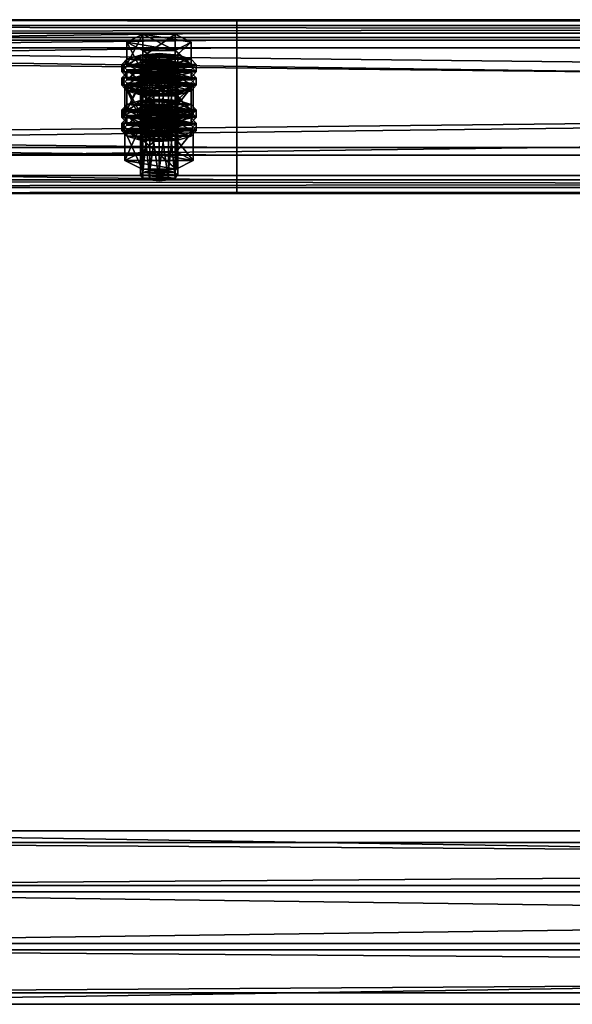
# Model space of a CAD drawing. Header units: millimetres. Extents: x 60485 to 71303, y 100 to 16900.
# Tile 264 of 656: x 66030 to 66208, y 6772 to 7089. Entities that reach past the tile are written whole.
import ezdxf

# ---------------------------------------------------------------- set-up
doc = ezdxf.new("R2010")
doc.units = ezdxf.units.MM
for name, color, linetype in [('13', 7, 'Continuous'), ('4', 7, 'Continuous'), ('9', 7, 'Continuous')]:
    doc.layers.add(name, color=color, linetype=linetype)

msp = doc.modelspace()

# ---------------------------------------------------------------- meshes
at = {"layer": '13', "color": 7}
mesh = msp.add_polyface(dxfattribs=at)
corners = [(66072, 7055.15, 5164.03), (66075, 7076.43, 5169.7), (66072, 7076.19, 5170.47), (66072, 7073.15, 5180.41), (66078, 7073.15, 5180.41), (66075, 7072.92, 5181.17), (66069.8, 7073.79, 5178.31), (66069, 7074.67, 5175.44), (66081, 7074.67, 5175.44), (66069.8, 7075.55, 5172.57), (66078, 7076.19, 5170.47), (66064.61, 7074.67, 5175.44), (66069.8, 7077.3, 5166.83), (66069.8, 7084.47, 5169.02), (66064.61, 7081.84, 5177.63), (66080.2, 7084.47, 5169.02), (66080.2, 7072.04, 5184.04), (66069.8, 7072.04, 5184.04), (66069.8, 7079.21, 5186.24), (66080.2, 7079.21, 5186.24), (66063, 7072.28, 5174.71), (66064.61, 7074.03, 5168.97), (66064.61, 7076.43, 5169.7), (66063, 7074.67, 5175.44), (66069, 7075.32, 5164.77), (66069, 7077.71, 5165.5), (66075, 7075.79, 5163.23), (66075, 7078.18, 5163.96), (66075, 7068.77, 5186.18), (66069, 7071.63, 5185.37), (66075, 7071.16, 5186.91), (66069, 7069.24, 5184.64), (66064.61, 7070.52, 5180.44), (66064.61, 7072.92, 5181.17), (66081, 7075.32, 5164.77), (66085.39, 7074.03, 5168.97), (66087, 7072.28, 5174.71), (66085.39, 7070.52, 5180.44), (66081, 7071.63, 5185.37), (66085.39, 7072.92, 5181.17), (66087, 7074.67, 5175.44), (66085.39, 7076.43, 5169.7), (66064.61, 7069.73, 5167.65), (66069, 7071.02, 5163.45), (66069, 7073.41, 5164.18), (66064.61, 7072.12, 5168.38), (66075, 7071.49, 5161.91), (66075, 7073.88, 5162.65), (66087, 7070.37, 5174.12), (66063, 7070.37, 5174.12), (66085.39, 7072.12, 5168.38)]
mesh.append_faces([[corners[k] for k in face] for face in [(0, 1, 2, 2), (3, 4, 5, 5), (10, 2, 1, 1), (11, 13, 14, 14), (12, 15, 13, 13), (17, 14, 18, 18), (16, 11, 17, 17), (14, 19, 18, 18), (20, 22, 23, 23), (21, 25, 22, 22), (24, 27, 25, 25), (28, 29, 30, 30), (31, 33, 29, 29), (32, 23, 33, 33), (24, 34, 26, 26), (29, 38, 30, 30), (42, 44, 45, 45), (43, 47, 44, 44)]], dxfattribs={"vtx0": -1, "color": 7})
mesh.append_faces([[corners[k] for k in face] for face in [(4, 3, 6, 6), (4, 6, 7, 7), (8, 7, 9, 9), (8, 9, 2, 2), (16, 12, 11, 11), (19, 14, 13, 13), (35, 24, 21, 21), (36, 21, 20, 20), (37, 20, 32, 32), (38, 29, 33, 33), (39, 33, 23, 23), (40, 23, 22, 22), (41, 22, 25, 25), (48, 49, 45, 45), (50, 45, 44, 44)]], dxfattribs={"vtx0": -1, "vtx2": -1, "vtx3": -1, "color": 7})
mesh.append_faces([[corners[k] for k in face] for face in [(11, 12, 13, 13), (16, 17, 18, 18), (17, 11, 14, 14), (20, 21, 22, 22), (21, 24, 25, 25), (24, 26, 27, 27), (31, 32, 33, 33), (32, 20, 23, 23), (42, 43, 44, 44), (43, 46, 47, 47)]], dxfattribs={"vtx2": -1, "vtx3": -1, "color": 7})
mesh = msp.add_polyface(dxfattribs=at)
corners = [(66075, 7055.39, 5163.26), (66078, 7076.19, 5170.47), (66075, 7076.43, 5169.7), (66078, 7055.15, 5164.03), (66080.2, 7075.55, 5172.57), (66078, 7073.15, 5180.41), (66069, 7074.67, 5175.44), (66080.2, 7073.79, 5178.31), (66081, 7074.67, 5175.44), (66072, 7076.19, 5170.47), (66069.8, 7077.3, 5166.83), (66080.2, 7077.3, 5166.83), (66080.2, 7084.47, 5169.02), (66085.39, 7074.67, 5175.44), (66085.39, 7081.84, 5177.63), (66080.2, 7072.04, 5184.04), (66080.2, 7079.21, 5186.24), (66069.8, 7079.21, 5186.24), (66069.8, 7084.47, 5169.02), (66075, 7075.79, 5163.23), (66081, 7075.32, 5164.77), (66081, 7077.71, 5165.5), (66075, 7078.18, 5163.96), (66085.39, 7074.03, 5168.97), (66085.39, 7076.43, 5169.7), (66087, 7072.28, 5174.71), (66087, 7074.67, 5175.44), (66085.39, 7070.52, 5180.44), (66085.39, 7072.92, 5181.17), (66081, 7071.63, 5185.37), (66081, 7069.24, 5184.64), (66075, 7071.16, 5186.91), (66069, 7075.32, 5164.77), (66064.61, 7074.03, 5168.97), (66063, 7072.28, 5174.71), (66064.61, 7072.92, 5181.17), (66063, 7074.67, 5175.44), (66064.61, 7076.43, 5169.7), (66069, 7077.71, 5165.5), (66075, 7071.49, 5161.91), (66081, 7071.02, 5163.45), (66081, 7073.41, 5164.18), (66075, 7073.88, 5162.65), (66085.39, 7069.73, 5167.65), (66085.39, 7072.12, 5168.38), (66087, 7070.37, 5174.12), (66069, 7071.02, 5163.45), (66064.61, 7072.12, 5168.38), (66069, 7073.41, 5164.18)]
mesh.append_faces([[corners[k] for k in face] for face in [(0, 1, 2, 2), (3, 4, 1, 1), (11, 14, 12, 12), (13, 16, 14, 14), (15, 17, 16, 16), (10, 13, 11, 11), (14, 18, 12, 12), (19, 21, 22, 22), (20, 24, 21, 21), (23, 26, 24, 24), (25, 28, 26, 26), (27, 29, 28, 28), (30, 31, 29, 29), (21, 38, 22, 22), (39, 41, 42, 42), (40, 44, 41, 41), (43, 45, 44, 44), (46, 40, 39, 39), (41, 48, 42, 42)]], dxfattribs={"vtx0": -1, "color": 7})
mesh.append_faces([[corners[k] for k in face] for face in [(5, 6, 7, 7), (7, 6, 8, 8), (8, 9, 4, 4), (4, 9, 1, 1), (13, 10, 15, 15), (16, 18, 14, 14), (20, 32, 23, 23), (23, 33, 25, 25), (25, 34, 27, 27), (29, 35, 28, 28), (28, 36, 26, 26), (26, 37, 24, 24), (24, 38, 21, 21), (45, 47, 44, 44), (44, 48, 41, 41)]], dxfattribs={"vtx0": -1, "vtx1": -1, "color": 7})
mesh.append_faces([[corners[k] for k in face] for face in [(10, 11, 12, 12), (11, 13, 14, 14), (13, 15, 16, 16), (19, 20, 21, 21), (20, 23, 24, 24), (23, 25, 26, 26), (25, 27, 28, 28), (39, 40, 41, 41), (40, 43, 44, 44)]], dxfattribs={"vtx2": -1, "vtx3": -1, "color": 7})
mesh = msp.add_polyface(dxfattribs=at)
corners = [(66064.61, 7060.05, 5223.25), (66069.8, 7062.68, 5214.64), (66069.8, 7069.85, 5216.84), (66064.61, 7067.22, 5225.44), (66080.2, 7069.85, 5216.84), (66069.8, 7057.41, 5231.86), (66069.8, 7064.58, 5234.05), (66080.2, 7064.58, 5234.05), (66069, 7060.69, 5212.58), (66075, 7063.56, 5211.77), (66069, 7063.08, 5213.31), (66081, 7063.08, 5213.31), (66069, 7053.63, 5169), (66069.8, 7054.51, 5166.13), (66069.8, 7075.55, 5172.57), (66069, 7074.67, 5175.44), (66072, 7055.15, 5164.03), (66072, 7076.19, 5170.47), (66075, 7055.39, 5163.26), (66075, 7076.43, 5169.7), (66075, 7051.88, 5174.74), (66072, 7052.11, 5173.97), (66072, 7073.15, 5180.41), (66075, 7072.92, 5181.17), (66069.8, 7052.75, 5171.87), (66069.8, 7073.79, 5178.31), (66064.03, 7058.41, 5170.46), (66069.52, 7061.19, 5161.38), (66069.52, 7070.76, 5164.3), (66064.03, 7067.98, 5173.39), (66080.48, 7070.76, 5164.3), (66069.52, 7055.64, 5179.55), (66069.52, 7065.2, 5182.47), (66080.48, 7065.2, 5182.47), (66075, 7068.77, 5186.18), (66069, 7069.24, 5184.64), (66069, 7071.63, 5185.37), (66081, 7069.24, 5184.64), (66064.61, 7070.52, 5180.44), (66063, 7067.98, 5173.39), (66064.61, 7069.73, 5167.65), (66064.61, 7072.12, 5168.38), (66063, 7070.37, 5174.12), (66075, 7064.47, 5184.86), (66069, 7064.94, 5183.33), (66069, 7067.33, 5184.06), (66075, 7066.86, 5185.6), (66064.61, 7066.22, 5179.13), (66064.61, 7068.61, 5179.86), (66085.39, 7069.73, 5167.65), (66069, 7071.02, 5163.45), (66087, 7067.98, 5173.39), (66085.39, 7066.22, 5179.13), (66081, 7064.94, 5183.33), (66081, 7067.33, 5184.06), (66085.39, 7068.61, 5179.86)]
mesh.append_faces([[corners[k] for k in face] for face in [(0, 2, 3, 3), (1, 4, 2, 2), (5, 3, 6, 6), (3, 7, 6, 6), (8, 9, 10, 10), (11, 10, 9, 9), (12, 14, 15, 15), (13, 17, 14, 14), (20, 22, 23, 23), (21, 25, 22, 22), (24, 15, 25, 25), (26, 28, 29, 29), (27, 30, 28, 28), (31, 29, 32, 32), (29, 33, 32, 32), (37, 35, 34, 34), (39, 41, 42, 42), (43, 45, 46, 46), (44, 48, 45, 45), (47, 42, 48, 48)]], dxfattribs={"vtx0": -1, "color": 7})
mesh.append_faces([[corners[k] for k in face] for face in [(7, 3, 2, 2), (33, 29, 28, 28), (37, 38, 35, 35), (49, 50, 40, 40), (51, 40, 39, 39), (52, 39, 47, 47), (53, 47, 44, 44), (54, 45, 48, 48), (55, 48, 42, 42)]], dxfattribs={"vtx0": -1, "vtx2": -1, "vtx3": -1, "color": 7})
mesh.append_faces([[corners[k] for k in face] for face in [(0, 1, 2, 2), (5, 0, 3, 3), (12, 13, 14, 14), (13, 16, 17, 17), (16, 18, 19, 19), (20, 21, 22, 22), (21, 24, 25, 25), (24, 12, 15, 15), (26, 27, 28, 28), (34, 35, 36, 36), (39, 40, 41, 41), (43, 44, 45, 45), (44, 47, 48, 48), (47, 39, 42, 42)]], dxfattribs={"vtx2": -1, "vtx3": -1, "color": 7})
mesh = msp.add_polyface(dxfattribs=at)
corners = [(66069.8, 7062.68, 5214.64), (66080.2, 7062.68, 5214.64), (66080.2, 7069.85, 5216.84), (66085.39, 7060.05, 5223.25), (66085.39, 7067.22, 5225.44), (66080.2, 7064.58, 5234.05), (66080.2, 7057.41, 5231.86), (66069.8, 7064.58, 5234.05), (66069.8, 7069.85, 5216.84), (66075, 7061.16, 5211.04), (66081, 7063.08, 5213.31), (66075, 7063.56, 5211.77), (66085.39, 7061.8, 5217.51), (66069, 7063.08, 5213.31), (66075, 7055.39, 5163.26), (66078, 7055.15, 5164.03), (66078, 7076.19, 5170.47), (66080.2, 7054.51, 5166.13), (66080.2, 7075.55, 5172.57), (66081, 7053.63, 5169), (66081, 7074.67, 5175.44), (66080.2, 7052.75, 5171.87), (66080.2, 7073.79, 5178.31), (66078, 7052.11, 5173.97), (66078, 7073.15, 5180.41), (66075, 7072.92, 5181.17), (66069.52, 7061.19, 5161.38), (66080.48, 7061.19, 5161.38), (66080.48, 7070.76, 5164.3), (66085.97, 7058.41, 5170.46), (66085.97, 7067.98, 5173.39), (66080.48, 7065.2, 5182.47), (66080.48, 7055.64, 5179.55), (66069.52, 7065.2, 5182.47), (66069.52, 7070.76, 5164.3), (66085.39, 7070.52, 5180.44), (66081, 7069.24, 5184.64), (66081, 7071.63, 5185.37), (66075, 7068.77, 5186.18), (66075, 7071.16, 5186.91), (66064.61, 7070.52, 5180.44), (66085.39, 7069.73, 5167.65), (66087, 7067.98, 5173.39), (66087, 7070.37, 5174.12), (66085.39, 7066.22, 5179.13), (66085.39, 7068.61, 5179.86), (66081, 7064.94, 5183.33), (66081, 7067.33, 5184.06), (66075, 7064.47, 5184.86), (66075, 7066.86, 5185.6), (66081, 7071.02, 5163.45), (66069, 7071.02, 5163.45), (66064.61, 7069.73, 5167.65), (66063, 7067.98, 5173.39), (66064.61, 7066.22, 5179.13), (66069, 7064.94, 5183.33), (66069, 7067.33, 5184.06), (66064.61, 7068.61, 5179.86), (66063, 7070.37, 5174.12)]
mesh.append_faces([[corners[k] for k in face] for face in [(1, 4, 2, 2), (3, 5, 4, 4), (6, 7, 5, 5), (4, 8, 2, 2), (9, 10, 11, 11), (17, 20, 18, 18), (19, 22, 20, 20), (21, 24, 22, 22), (23, 25, 24, 24), (27, 30, 28, 28), (29, 31, 30, 30), (32, 33, 31, 31), (30, 34, 28, 28), (42, 45, 43, 43), (44, 47, 45, 45), (46, 49, 47, 47), (46, 55, 48, 48), (56, 47, 49, 49)]], dxfattribs={"vtx0": -1, "color": 7})
mesh.append_faces([[corners[k] for k in face] for face in [(5, 8, 4, 4), (12, 13, 10, 10), (31, 34, 30, 30), (35, 40, 36, 36), (50, 51, 41, 41), (41, 52, 42, 42), (42, 53, 44, 44), (44, 54, 46, 46), (47, 57, 45, 45), (45, 58, 43, 43)]], dxfattribs={"vtx0": -1, "vtx1": -1, "color": 7})
mesh.append_faces([[corners[k] for k in face] for face in [(0, 1, 2, 2), (1, 3, 4, 4), (14, 15, 16, 16), (15, 17, 18, 18), (17, 19, 20, 20), (19, 21, 22, 22), (21, 23, 24, 24), (26, 27, 28, 28), (27, 29, 30, 30), (35, 36, 37, 37), (36, 38, 39, 39), (41, 42, 43, 43), (42, 44, 45, 45), (44, 46, 47, 47), (46, 48, 49, 49)]], dxfattribs={"vtx2": -1, "vtx3": -1, "color": 7})
mesh = msp.add_polyface(dxfattribs=at)
corners = [(66075, 7040.76, 5211.08), (66078, 7061.56, 5218.28), (66075, 7061.8, 5217.51), (66078, 7040.53, 5211.85), (66080.2, 7060.92, 5220.38), (66080.2, 7039.88, 5213.95), (66081, 7060.05, 5223.25), (66078, 7058.53, 5228.22), (66069, 7060.05, 5223.25), (66080.2, 7059.17, 5226.12), (66069.8, 7060.92, 5220.38), (66072, 7061.56, 5218.28), (66085.39, 7060.05, 5223.25), (66080.2, 7057.41, 5231.86), (66080.2, 7064.58, 5234.05), (66069.8, 7062.68, 5214.64), (66080.2, 7062.68, 5214.64), (66085.97, 7053.35, 5221.2), (66069.52, 7056.13, 5212.12), (66080.48, 7056.13, 5212.12), (66075, 7061.16, 5211.04), (66081, 7060.69, 5212.58), (66081, 7063.08, 5213.31), (66085.39, 7059.41, 5216.78), (66085.39, 7061.8, 5217.51), (66087, 7057.65, 5222.52), (66087, 7060.05, 5223.25), (66085.39, 7055.9, 5228.26), (66085.39, 7058.29, 5228.99), (66081, 7054.61, 5232.46), (66081, 7057.01, 5233.19), (66075, 7054.14, 5233.99), (66075, 7056.54, 5234.72), (66069, 7060.69, 5212.58), (66064.61, 7059.41, 5216.78), (66063, 7057.65, 5222.52), (66064.61, 7058.29, 5228.99), (66063, 7060.05, 5223.25), (66064.61, 7061.8, 5217.51), (66075, 7056.86, 5209.73), (66081, 7056.39, 5211.26), (66081, 7058.78, 5212), (66075, 7059.25, 5210.46), (66085.39, 7055.11, 5215.46), (66085.39, 7057.5, 5216.2), (66087, 7055.74, 5221.93), (66069, 7056.39, 5211.26), (66064.61, 7057.5, 5216.2), (66069, 7058.78, 5212), (66078, 7052.11, 5173.97), (66075, 7051.88, 5174.74), (66075, 7072.92, 5181.17), (66085.97, 7058.41, 5170.46), (66080.48, 7055.64, 5179.55), (66080.48, 7065.2, 5182.47), (66069.52, 7061.19, 5161.38), (66080.48, 7061.19, 5161.38)]
mesh.append_faces([[corners[k] for k in face] for face in [(0, 1, 2, 2), (3, 4, 1, 1), (5, 6, 4, 4), (4, 2, 1, 1), (15, 12, 16, 16), (17, 18, 19, 19), (21, 24, 22, 22), (23, 26, 24, 24), (25, 28, 26, 26), (27, 30, 28, 28), (29, 32, 30, 30), (39, 41, 42, 42), (40, 44, 41, 41), (43, 45, 44, 44), (46, 40, 39, 39), (41, 48, 42, 42), (55, 52, 56, 56)]], dxfattribs={"vtx0": -1, "color": 7})
mesh.append_faces([[corners[k] for k in face] for face in [(7, 8, 9, 9), (9, 8, 6, 6), (6, 10, 4, 4), (12, 15, 13, 13), (21, 33, 23, 23), (23, 34, 25, 25), (25, 35, 27, 27), (30, 36, 28, 28), (28, 37, 26, 26), (26, 38, 24, 24), (40, 46, 43, 43), (45, 47, 44, 44), (44, 48, 41, 41), (52, 55, 53, 53)]], dxfattribs={"vtx0": -1, "vtx1": -1, "color": 7})
mesh.append_faces([[corners[k] for k in face] for face in [(4, 11, 2, 2)]], dxfattribs={"vtx0": -1, "vtx2": -1, "vtx3": -1, "color": 7})
mesh.append_faces([[corners[k] for k in face] for face in [(12, 13, 14, 14), (20, 21, 22, 22), (21, 23, 24, 24), (23, 25, 26, 26), (25, 27, 28, 28), (27, 29, 30, 30), (29, 31, 32, 32), (39, 40, 41, 41), (40, 43, 44, 44), (49, 50, 51, 51), (52, 53, 54, 54)]], dxfattribs={"vtx2": -1, "vtx3": -1, "color": 7})
mesh = msp.add_polyface(dxfattribs=at)
corners = [(66069.8, 7039.88, 5213.95), (66072, 7061.56, 5218.28), (66069.8, 7060.92, 5220.38), (66072, 7040.53, 5211.85), (66075, 7061.8, 5217.51), (66072, 7058.53, 5228.22), (66078, 7058.53, 5228.22), (66075, 7058.29, 5228.99), (66069.8, 7059.17, 5226.12), (66069, 7060.05, 5223.25), (66081, 7060.05, 5223.25), (66080.2, 7060.92, 5220.38), (66080.2, 7057.41, 5231.86), (66069.8, 7057.41, 5231.86), (66069.8, 7064.58, 5234.05), (66069.8, 7062.68, 5214.64), (66064.61, 7060.05, 5223.25), (66063, 7057.65, 5222.52), (66064.61, 7059.41, 5216.78), (66064.61, 7061.8, 5217.51), (66063, 7060.05, 5223.25), (66069, 7060.69, 5212.58), (66069, 7063.08, 5213.31), (66075, 7061.16, 5211.04), (66075, 7063.56, 5211.77), (66075, 7054.14, 5233.99), (66069, 7054.61, 5232.46), (66069, 7057.01, 5233.19), (66075, 7056.54, 5234.72), (66064.61, 7055.9, 5228.26), (66064.61, 7058.29, 5228.99), (66081, 7060.69, 5212.58), (66085.39, 7059.41, 5216.78), (66087, 7057.65, 5222.52), (66085.39, 7055.9, 5228.26), (66081, 7057.01, 5233.19), (66085.39, 7058.29, 5228.99), (66087, 7060.05, 5223.25), (66085.39, 7061.8, 5217.51), (66063, 7053.35, 5221.2), (66064.61, 7055.11, 5215.46), (66064.61, 7057.5, 5216.2), (66063, 7055.74, 5221.93), (66069, 7056.39, 5211.26), (66069, 7058.78, 5212), (66075, 7056.86, 5209.73), (66075, 7059.25, 5210.46), (66085.39, 7055.11, 5215.46), (66087, 7055.74, 5221.93), (66085.39, 7057.5, 5216.2), (66080.48, 7055.64, 5179.55), (66069.52, 7055.64, 5179.55), (66069.52, 7065.2, 5182.47), (66064.03, 7058.41, 5170.46), (66064.03, 7067.98, 5173.39), (66069.52, 7061.19, 5161.38)]
mesh.append_faces([[corners[k] for k in face] for face in [(0, 1, 2, 2), (3, 4, 1, 1), (5, 6, 7, 7), (12, 16, 13, 13), (17, 19, 20, 20), (18, 22, 19, 19), (25, 27, 28, 28), (26, 30, 27, 27), (29, 20, 30, 30), (21, 31, 23, 23), (27, 35, 28, 28), (39, 41, 42, 42), (40, 44, 41, 41), (43, 46, 44, 44), (50, 53, 51, 51)]], dxfattribs={"vtx0": -1, "color": 7})
mesh.append_faces([[corners[k] for k in face] for face in [(6, 5, 8, 8), (6, 8, 9, 9), (10, 9, 2, 2), (11, 2, 1, 1), (12, 15, 16, 16), (32, 21, 18, 18), (33, 18, 17, 17), (34, 17, 29, 29), (35, 27, 30, 30), (36, 30, 20, 20), (37, 20, 19, 19), (38, 19, 22, 22), (47, 43, 40, 40), (48, 42, 41, 41), (49, 41, 44, 44), (50, 55, 53, 53)]], dxfattribs={"vtx0": -1, "vtx2": -1, "vtx3": -1, "color": 7})
mesh.append_faces([[corners[k] for k in face] for face in [(12, 13, 14, 14), (17, 18, 19, 19), (18, 21, 22, 22), (21, 23, 24, 24), (25, 26, 27, 27), (26, 29, 30, 30), (29, 17, 20, 20), (39, 40, 41, 41), (40, 43, 44, 44), (43, 45, 46, 46), (50, 51, 52, 52), (51, 53, 54, 54)]], dxfattribs={"vtx2": -1, "vtx3": -1, "color": 7})
mesh = msp.add_polyface(dxfattribs=at)
corners = [(66069, 7039.01, 5216.81), (66069.8, 7039.88, 5213.95), (66069.8, 7060.92, 5220.38), (66069, 7060.05, 5223.25), (66072, 7040.53, 5211.85), (66072, 7061.56, 5218.28), (66075, 7040.76, 5211.08), (66075, 7061.8, 5217.51), (66075, 7037.25, 5222.55), (66072, 7037.49, 5221.78), (66072, 7058.53, 5228.22), (66075, 7058.29, 5228.99), (66069.8, 7038.13, 5219.68), (66069.8, 7059.17, 5226.12), (66080.2, 7039.88, 5213.95), (66081, 7039.01, 5216.81), (66080.2, 7038.13, 5219.68), (66078, 7037.49, 5221.78), (66064.03, 7043.79, 5218.28), (66069.52, 7046.57, 5209.19), (66069.52, 7056.13, 5212.12), (66064.03, 7053.35, 5221.2), (66080.48, 7056.13, 5212.12), (66080.48, 7041.01, 5227.36), (66069.52, 7041.01, 5227.36), (66069.52, 7050.57, 5230.29), (66085.97, 7043.79, 5218.28), (66080.48, 7050.57, 5230.29), (66085.97, 7053.35, 5221.2), (66081, 7054.61, 5232.46), (66064.61, 7055.9, 5228.26), (66069, 7054.61, 5232.46), (66075, 7049.84, 5232.68), (66069, 7050.31, 5231.14), (66069, 7052.7, 5231.87), (66075, 7052.23, 5233.41), (66064.61, 7051.6, 5226.94), (66064.61, 7053.99, 5227.67), (66063, 7053.35, 5221.2), (66063, 7055.74, 5221.93), (66087, 7053.35, 5221.2), (66064.61, 7055.11, 5215.46), (66085.39, 7051.6, 5226.94), (66081, 7050.31, 5231.14), (66081, 7052.7, 5231.87), (66085.39, 7053.99, 5227.67), (66080.2, 7054.51, 5166.13), (66075, 7055.39, 5163.26), (66072, 7055.15, 5164.03), (66069.8, 7054.51, 5166.13), (66080.2, 7052.75, 5171.87), (66069, 7053.63, 5169), (66069.8, 7052.75, 5171.87), (66078, 7052.11, 5173.97), (66072, 7052.11, 5173.97)]
mesh.append_faces([[corners[k] for k in face] for face in [(0, 2, 3, 3), (8, 10, 11, 11), (9, 13, 10, 10), (12, 3, 13, 13), (17, 9, 8, 8), (18, 20, 21, 21), (19, 22, 20, 20), (24, 21, 25, 25), (23, 18, 24, 24), (21, 27, 25, 25), (32, 34, 35, 35), (33, 37, 34, 34), (36, 39, 37, 37)]], dxfattribs={"vtx0": -1, "color": 7})
mesh.append_faces([[corners[k] for k in face] for face in [(14, 6, 4, 4), (14, 4, 1, 1), (15, 1, 0, 0), (16, 0, 12, 12), (17, 12, 9, 9), (26, 19, 18, 18), (28, 21, 20, 20), (29, 30, 31, 31), (40, 41, 38, 38), (42, 38, 36, 36), (43, 36, 33, 33), (44, 34, 37, 37), (45, 37, 39, 39), (46, 47, 48, 48), (46, 48, 49, 49), (50, 49, 51, 51), (50, 51, 52, 52), (53, 52, 54, 54)]], dxfattribs={"vtx0": -1, "vtx2": -1, "vtx3": -1, "color": 7})
mesh.append_faces([[corners[k] for k in face] for face in [(0, 1, 2, 2), (1, 4, 5, 5), (4, 6, 7, 7), (8, 9, 10, 10), (9, 12, 13, 13), (12, 0, 3, 3), (18, 19, 20, 20), (23, 24, 25, 25), (24, 18, 21, 21), (32, 33, 34, 34), (33, 36, 37, 37), (36, 38, 39, 39)]], dxfattribs={"vtx2": -1, "vtx3": -1, "color": 7})
mesh = msp.add_polyface(dxfattribs=at)
corners = [(66075, 7040.76, 5211.08), (66078, 7040.53, 5211.85), (66078, 7061.56, 5218.28), (66080.2, 7039.88, 5213.95), (66080.2, 7060.92, 5220.38), (66081, 7039.01, 5216.81), (66081, 7060.05, 5223.25), (66080.2, 7038.13, 5219.68), (66080.2, 7059.17, 5226.12), (66078, 7037.49, 5221.78), (66078, 7058.53, 5228.22), (66075, 7037.25, 5222.55), (66075, 7058.29, 5228.99), (66069.8, 7039.88, 5213.95), (66069, 7039.01, 5216.81), (66069.8, 7038.13, 5219.68), (66069.52, 7046.57, 5209.19), (66080.48, 7046.57, 5209.19), (66080.48, 7056.13, 5212.12), (66085.97, 7043.79, 5218.28), (66085.97, 7053.35, 5221.2), (66080.48, 7041.01, 5227.36), (66080.48, 7050.57, 5230.29), (66069.52, 7050.57, 5230.29), (66064.03, 7043.79, 5218.28), (66064.03, 7053.35, 5221.2), (66085.39, 7055.9, 5228.26), (66064.61, 7055.9, 5228.26), (66081, 7054.61, 5232.46), (66069, 7054.61, 5232.46), (66075, 7054.14, 5233.99), (66085.39, 7055.11, 5215.46), (66087, 7053.35, 5221.2), (66087, 7055.74, 5221.93), (66085.39, 7051.6, 5226.94), (66085.39, 7053.99, 5227.67), (66081, 7050.31, 5231.14), (66081, 7052.7, 5231.87), (66075, 7049.84, 5232.68), (66075, 7052.23, 5233.41), (66064.61, 7055.11, 5215.46), (66063, 7053.35, 5221.2), (66064.61, 7051.6, 5226.94), (66069, 7050.31, 5231.14), (66069, 7052.7, 5231.87), (66064.61, 7053.99, 5227.67), (66063, 7055.74, 5221.93), (66075, 7055.39, 5163.26), (66080.2, 7054.51, 5166.13), (66078, 7055.15, 5164.03), (66069.8, 7054.51, 5166.13), (66081, 7053.63, 5169), (66080.2, 7052.75, 5171.87), (66069.8, 7052.75, 5171.87), (66078, 7052.11, 5173.97), (66072, 7052.11, 5173.97), (66075, 7051.88, 5174.74)]
mesh.append_faces([[corners[k] for k in face] for face in [(5, 8, 6, 6), (7, 10, 8, 8), (9, 12, 10, 10), (0, 3, 1, 1), (17, 20, 18, 18), (19, 22, 20, 20), (21, 23, 22, 22), (16, 19, 17, 17), (28, 29, 30, 30), (32, 35, 33, 33), (34, 37, 35, 35), (36, 39, 37, 37), (36, 43, 38, 38), (44, 37, 39, 39), (47, 48, 49, 49), (54, 55, 56, 56)]], dxfattribs={"vtx0": -1, "color": 7})
mesh.append_faces([[corners[k] for k in face] for face in [(3, 13, 5, 5), (5, 14, 7, 7), (7, 15, 9, 9), (19, 24, 21, 21), (22, 25, 20, 20), (26, 27, 28, 28), (31, 40, 32, 32), (32, 41, 34, 34), (34, 42, 36, 36), (37, 45, 35, 35), (35, 46, 33, 33), (48, 50, 51, 51), (51, 50, 52, 52), (52, 53, 54, 54)]], dxfattribs={"vtx0": -1, "vtx1": -1, "color": 7})
mesh.append_faces([[corners[k] for k in face] for face in [(0, 1, 2, 2), (1, 3, 4, 4), (3, 5, 6, 6), (5, 7, 8, 8), (7, 9, 10, 10), (9, 11, 12, 12), (16, 17, 18, 18), (17, 19, 20, 20), (19, 21, 22, 22), (31, 32, 33, 33), (32, 34, 35, 35), (34, 36, 37, 37), (36, 38, 39, 39)]], dxfattribs={"vtx2": -1, "vtx3": -1, "color": 7})
at = {"layer": '4', "color": 171}
mesh = msp.add_polyface(dxfattribs=at)
corners = [(68312, 6824.15, 4986.87), (68312, 6791.64, 4976.93), (65888, 6791.64, 4976.93), (65888, 6824.15, 4986.87), (68312, 6775.85, 5028.57), (65888, 6775.85, 5028.57), (68312, 6808.36, 5038.51), (65888, 6808.36, 5038.51), (68312, 6827.9, 4984.87), (68312, 6810.35, 5042.25), (65888, 6810.35, 5042.25), (65888, 6827.9, 4984.87), (68312, 6772.1, 5030.56), (65888, 6772.1, 5030.56), (68312, 6789.65, 4973.18), (65888, 6789.65, 4973.18)]
mesh.append_faces([[corners[k] for k in face] for face in [(0, 2, 3, 3), (1, 5, 2, 2), (4, 7, 5, 5), (6, 3, 7, 7), (8, 10, 11, 11), (9, 13, 10, 10), (12, 15, 13, 13), (14, 11, 15, 15)]], dxfattribs={"vtx0": -1, "color": 171})
mesh.append_faces([[corners[k] for k in face] for face in [(9, 6, 12, 12), (6, 8, 0, 0), (0, 8, 1, 1), (12, 4, 14, 14), (4, 12, 6, 6), (11, 3, 15, 15), (3, 10, 7, 7), (7, 10, 5, 5), (15, 2, 13, 13), (2, 15, 3, 3), (13, 5, 10, 10)]], dxfattribs={"vtx0": -1, "vtx1": -1, "color": 171})
mesh.append_faces([[corners[k] for k in face] for face in [(6, 9, 8, 8), (1, 8, 14, 14), (14, 4, 1, 1), (3, 11, 10, 10), (13, 2, 5, 5)]], dxfattribs={"vtx0": -1, "vtx2": -1, "vtx3": -1, "color": 171})
mesh.append_faces([[corners[k] for k in face] for face in [(0, 1, 2, 2), (1, 4, 5, 5), (4, 6, 7, 7), (6, 0, 3, 3), (8, 9, 10, 10), (9, 12, 13, 13), (12, 14, 15, 15), (14, 8, 11, 11)]], dxfattribs={"vtx2": -1, "vtx3": -1, "color": 171})
at = {"layer": '9', "color": 243}
mesh = msp.add_polyface(dxfattribs=at)
corners = [(66100, 7037.57, 5127.49), (66100, 7082.52, 5141.24), (62900, 7082.52, 5141.24), (62900, 7037.57, 5127.49), (66100, 7048, 5254.08), (62900, 7048, 5254.08), (66100, 7083.38, 5264.9), (62900, 7083.38, 5264.9), (66100, 7087.19, 5252.47), (62900, 7087.19, 5252.47), (66100, 7089.1, 5253.05), (62900, 7089.1, 5253.05), (66100, 7084.71, 5267.4), (62900, 7084.71, 5267.4), (66100, 7045.5, 5255.4), (62900, 7045.5, 5255.4), (66100, 7080.02, 5142.56), (62900, 7080.02, 5142.56), (66100, 7038.9, 5129.99), (62900, 7038.9, 5129.99), (66100, 7035.1, 5142.42), (62900, 7035.1, 5142.42), (66100, 7033.19, 5141.83), (62900, 7033.19, 5141.83)]
mesh.append_faces([[corners[k] for k in face] for face in [(0, 2, 3, 3), (1, 5, 2, 2), (4, 7, 5, 5), (6, 9, 7, 7), (8, 11, 9, 9), (10, 13, 11, 11), (12, 15, 13, 13), (14, 17, 15, 15), (16, 19, 17, 17), (18, 21, 19, 19), (20, 23, 21, 21), (22, 3, 23, 23), (20, 0, 22, 22), (8, 12, 10, 10), (11, 7, 9, 9), (3, 21, 23, 23)]], dxfattribs={"vtx0": -1, "color": 243})
mesh.append_faces([[corners[k] for k in face] for face in [(1, 16, 4, 4), (16, 0, 18, 18), (18, 0, 20, 20), (12, 6, 14, 14), (2, 19, 3, 3), (19, 2, 17, 17), (17, 2, 15, 15), (15, 5, 13, 13), (13, 7, 11, 11), (21, 3, 19, 19)]], dxfattribs={"vtx0": -1, "vtx1": -1, "color": 243})
mesh.append_faces([[corners[k] for k in face] for face in [(16, 1, 0, 0), (4, 16, 14, 14), (12, 8, 6, 6), (14, 6, 4, 4), (15, 2, 5, 5), (13, 5, 7, 7)]], dxfattribs={"vtx0": -1, "vtx2": -1, "vtx3": -1, "color": 243})
mesh.append_faces([[corners[k] for k in face] for face in [(0, 1, 2, 2), (1, 4, 5, 5), (4, 6, 7, 7), (6, 8, 9, 9), (8, 10, 11, 11), (10, 12, 13, 13), (12, 14, 15, 15), (14, 16, 17, 17), (16, 18, 19, 19), (18, 20, 21, 21), (20, 22, 23, 23), (22, 0, 3, 3)]], dxfattribs={"vtx2": -1, "vtx3": -1, "color": 243})
mesh = msp.add_polyface(dxfattribs=at)
corners = [(68700, 7037.57, 5127.49), (68700, 7082.52, 5141.24), (65500, 7082.52, 5141.24), (65500, 7037.57, 5127.49), (68700, 7048, 5254.08), (65500, 7048, 5254.08), (68700, 7083.38, 5264.9), (65500, 7083.38, 5264.9), (68700, 7087.19, 5252.47), (65500, 7087.19, 5252.47), (68700, 7089.1, 5253.05), (65500, 7089.1, 5253.05), (68700, 7084.71, 5267.4), (65500, 7084.71, 5267.4), (68700, 7045.5, 5255.4), (65500, 7045.5, 5255.4), (68700, 7080.02, 5142.56), (65500, 7080.02, 5142.56), (68700, 7038.9, 5129.99), (65500, 7038.9, 5129.99), (68700, 7035.1, 5142.42), (65500, 7035.1, 5142.42), (68700, 7033.19, 5141.83), (65500, 7033.19, 5141.83)]
mesh.append_faces([[corners[k] for k in face] for face in [(0, 2, 3, 3), (1, 5, 2, 2), (4, 7, 5, 5), (6, 9, 7, 7), (8, 11, 9, 9), (10, 13, 11, 11), (12, 15, 13, 13), (14, 17, 15, 15), (16, 19, 17, 17), (18, 21, 19, 19), (20, 23, 21, 21), (22, 3, 23, 23), (20, 0, 22, 22), (8, 12, 10, 10), (11, 7, 9, 9)]], dxfattribs={"vtx0": -1, "color": 243})
mesh.append_faces([[corners[k] for k in face] for face in [(1, 16, 4, 4), (16, 0, 18, 18), (18, 0, 20, 20), (12, 6, 14, 14), (14, 4, 16, 16), (3, 19, 23, 23), (19, 2, 17, 17), (17, 2, 15, 15), (15, 5, 13, 13), (13, 7, 11, 11)]], dxfattribs={"vtx0": -1, "vtx1": -1, "color": 243})
mesh.append_faces([[corners[k] for k in face] for face in [(16, 1, 0, 0), (12, 8, 6, 6), (14, 6, 4, 4), (19, 3, 2, 2), (15, 2, 5, 5), (13, 5, 7, 7)]], dxfattribs={"vtx0": -1, "vtx2": -1, "vtx3": -1, "color": 243})
mesh.append_faces([[corners[k] for k in face] for face in [(21, 23, 19, 19)]], dxfattribs={"vtx1": -1, "color": 243})
mesh.append_faces([[corners[k] for k in face] for face in [(0, 1, 2, 2), (1, 4, 5, 5), (4, 6, 7, 7), (6, 8, 9, 9), (8, 10, 11, 11), (10, 12, 13, 13), (12, 14, 15, 15), (14, 16, 17, 17), (16, 18, 19, 19), (18, 20, 21, 21), (20, 22, 23, 23), (22, 0, 3, 3)]], dxfattribs={"vtx2": -1, "vtx3": -1, "color": 243})

doc.saveas('drawing.dxf')
